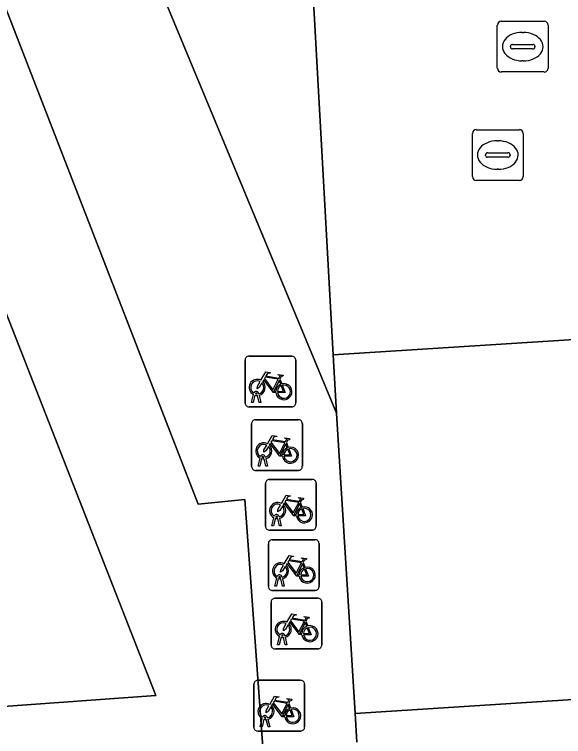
# Model space of a CAD drawing. Extents: x 159680 to 160786, y 387323 to 388340.
# Drawn here: x 160241.89 to 160252.72, y 387755.54 to 387769.78 of the extents above; entities that cross this region are included whole.
import ezdxf

# ---------------------------------------------------------------- set-up
doc = ezdxf.new("R2010")
doc.units = 0
for name, color, linetype in [('IMGEO_Brandkraan', 7, 'Continuous'), ('IMGEO_Fietsenrek', 7, 'Continuous'), ('IMGEO_Groenvoorziening', 7, 'Continuous'), ('IMGEO_Kolk', 7, 'Continuous'), ('IMGEO_Pand', 7, 'Continuous'), ('IMGEO_Voetpad_open', 7, 'Continuous')]:
    doc.layers.add(name, color=color, linetype=linetype)

msp = doc.modelspace()

# ---------------------------------------------------------------- linework, layer by layer
at = {"layer": 'IMGEO_Brandkraan'}
for p, q in [((160251, 387767.506), (160251.852, 387767.506)), ((160250.925, 387766.58), (160250.925, 387767.432)), ((160251.926, 387767.432), (160251.926, 387766.58)), ((160251.413, 387767.286), (160251.438, 387767.286)), ((160251.184, 387767), (160251.184, 387767.012)), ((160251.622, 387766.963), (160251.224, 387766.963)), ((160251.227, 387767.049), (160251.625, 387767.049)), ((160251.668, 387767.012), (160251.668, 387767)), ((160251.436, 387766.726), (160251.411, 387766.726)), ((160251.852, 387766.506), (160251, 387766.506))]:
    msp.add_line(p, q, dxfattribs=at)
for points in [[(160251, 387767.506), (160251.852, 387767.506)], [(160250.925, 387766.58), (160250.925, 387767.432)], [(160251.926, 387767.432), (160251.926, 387766.58)], [(160251.852, 387766.506), (160251, 387766.506)]]:
    msp.add_lwpolyline(points, dxfattribs=at)
for centre, radius, start, end in [((160251.002, 387767.43), 0.0765, 91.552, 178.448), ((160251.002, 387767.43), 0.0765, 91.552, 178.448), ((160251.85, 387767.43), 0.0765, 1.552, 88.448), ((160251.85, 387767.43), 0.0765, 1.552, 88.448), ((160251.224, 387767.009), 0.0403, 85.8775, 175.7526), ((160251.221, 387766.999), 0.0366, 178.938, 274.7102), ((160251.625, 387767.006), 0.043, 264.8664, 352.4533), ((160251.629, 387767.011), 0.0386, 1.7309, 96.639), ((160251.002, 387766.582), 0.0765, 181.552, 268.448), ((160251.002, 387766.582), 0.0765, 181.552, 268.448), ((160251.85, 387766.582), 0.0765, 271.552, 358.448), ((160251.85, 387766.582), 0.0765, 271.552, 358.448)]:
    msp.add_arc(centre, radius, start, end, dxfattribs=at)
for centre, major_axis, ratio, start_param, end_param in [((160251.412, 387767.006), (-0.387, 0.002), 0.722429, 4.712389, 7.853982), ((160251.437, 387767.006), (-0.39, 0.002), 0.717154, 1.570796, 4.712389)]:
    msp.add_ellipse(centre, major_axis=major_axis, ratio=ratio, start_param=start_param, end_param=end_param, dxfattribs=at)
at = {"layer": 'IMGEO_Fietsenrek'}
for p, q in [((160246.441, 387762.116), (160246.441, 387762.957)), ((160246.441, 387762.957), (160246.441, 387762.116)), ((160246.516, 387763.041), (160247.357, 387763.041)), ((160247.357, 387763.041), (160246.516, 387763.041)), ((160247.441, 387762.966), (160247.441, 387762.125)), ((160247.441, 387762.125), (160247.441, 387762.966)), ((160247.128, 387762.59), (160247.164, 387762.495)), ((160246.568, 387762.125), (160246.607, 387762.285)), ((160246.637, 387762.273), (160246.602, 387762.125)), ((160246.679, 387762.297), (160246.678, 387762.301)), ((160246.72, 387762.125), (160246.686, 387762.267)), ((160246.71, 387762.308), (160246.711, 387762.301)), ((160246.718, 387762.271), (160246.753, 387762.125)), ((160246.602, 387762.125), (160246.568, 387762.125)), ((160246.753, 387762.125), (160246.72, 387762.125)), ((160247.366, 387762.041), (160246.525, 387762.041)), ((160246.525, 387762.041), (160247.366, 387762.041)), ((160246.646, 387761.789), (160247.487, 387761.789)), ((160247.487, 387761.789), (160246.646, 387761.789)), ((160246.571, 387760.864), (160246.571, 387761.705)), ((160246.571, 387761.705), (160246.571, 387760.864)), ((160247.571, 387761.714), (160247.571, 387760.873)), ((160247.571, 387760.873), (160247.571, 387761.714)), ((160247.258, 387761.338), (160247.294, 387761.243)), ((160246.698, 387760.873), (160246.737, 387761.033)), ((160246.767, 387761.021), (160246.732, 387760.873)), ((160246.809, 387761.045), (160246.808, 387761.049)), ((160246.85, 387760.873), (160246.816, 387761.015)), ((160246.84, 387761.056), (160246.841, 387761.049)), ((160246.848, 387761.019), (160246.883, 387760.873)), ((160246.732, 387760.873), (160246.698, 387760.873)), ((160246.883, 387760.873), (160246.85, 387760.873)), ((160247.496, 387760.789), (160246.655, 387760.789)), ((160246.655, 387760.789), (160247.496, 387760.789)), ((160246.844, 387759.688), (160246.844, 387760.529)), ((160246.844, 387760.529), (160246.844, 387759.688)), ((160246.919, 387760.613), (160247.76, 387760.613)), ((160247.76, 387760.613), (160246.919, 387760.613)), ((160247.844, 387760.538), (160247.844, 387759.697)), ((160247.844, 387759.697), (160247.844, 387760.538)), ((160247.531, 387760.162), (160247.567, 387760.067)), ((160246.971, 387759.697), (160247.01, 387759.857)), ((160247.04, 387759.845), (160247.005, 387759.697)), ((160247.082, 387759.869), (160247.081, 387759.873)), ((160247.123, 387759.697), (160247.089, 387759.839)), ((160247.113, 387759.88), (160247.114, 387759.873)), ((160247.121, 387759.843), (160247.156, 387759.697)), ((160247.005, 387759.697), (160246.971, 387759.697)), ((160247.156, 387759.697), (160247.123, 387759.697)), ((160247.769, 387759.613), (160246.928, 387759.613)), ((160246.928, 387759.613), (160247.769, 387759.613)), ((160246.976, 387759.424), (160247.817, 387759.424)), ((160247.817, 387759.424), (160246.976, 387759.424)), ((160246.901, 387758.499), (160246.901, 387759.34)), ((160246.901, 387759.34), (160246.901, 387758.499)), ((160247.901, 387759.349), (160247.901, 387758.508)), ((160247.901, 387758.508), (160247.901, 387759.349)), ((160247.588, 387758.973), (160247.624, 387758.878)), ((160247.028, 387758.508), (160247.067, 387758.668)), ((160247.097, 387758.656), (160247.062, 387758.508)), ((160247.139, 387758.68), (160247.138, 387758.684)), ((160247.17, 387758.691), (160247.171, 387758.684)), ((160247.18, 387758.508), (160247.146, 387758.65)), ((160247.178, 387758.654), (160247.213, 387758.508)), ((160247.826, 387758.424), (160246.985, 387758.424)), ((160246.985, 387758.424), (160247.826, 387758.424)), ((160247.062, 387758.508), (160247.028, 387758.508)), ((160247.213, 387758.508), (160247.18, 387758.508)), ((160247.03, 387758.27), (160247.871, 387758.27)), ((160247.871, 387758.27), (160247.03, 387758.27)), ((160246.955, 387757.345), (160246.955, 387758.186)), ((160246.955, 387758.186), (160246.955, 387757.345)), ((160247.955, 387758.195), (160247.955, 387757.354)), ((160247.955, 387757.354), (160247.955, 387758.195)), ((160247.642, 387757.819), (160247.678, 387757.724)), ((160247.193, 387757.526), (160247.192, 387757.53)), ((160247.224, 387757.537), (160247.225, 387757.53)), ((160247.082, 387757.354), (160247.121, 387757.514)), ((160247.151, 387757.502), (160247.116, 387757.354)), ((160247.234, 387757.354), (160247.2, 387757.496)), ((160247.232, 387757.5), (160247.267, 387757.354)), ((160247.88, 387757.27), (160247.039, 387757.27)), ((160247.039, 387757.27), (160247.88, 387757.27)), ((160247.116, 387757.354), (160247.082, 387757.354)), ((160247.267, 387757.354), (160247.234, 387757.354)), ((160246.615, 387755.727), (160246.615, 387756.568)), ((160246.615, 387756.568), (160246.615, 387755.727)), ((160246.69, 387756.652), (160247.531, 387756.652)), ((160247.531, 387756.652), (160246.69, 387756.652)), ((160247.615, 387756.577), (160247.615, 387755.736)), ((160247.615, 387755.736), (160247.615, 387756.577)), ((160247.302, 387756.201), (160247.338, 387756.106)), ((160246.742, 387755.736), (160246.781, 387755.896)), ((160246.811, 387755.884), (160246.776, 387755.736)), ((160246.853, 387755.908), (160246.852, 387755.912)), ((160246.894, 387755.736), (160246.86, 387755.878)), ((160246.884, 387755.919), (160246.885, 387755.912)), ((160246.892, 387755.882), (160246.927, 387755.736)), ((160246.776, 387755.736), (160246.742, 387755.736)), ((160246.927, 387755.736), (160246.894, 387755.736)), ((160247.54, 387755.652), (160246.699, 387755.652)), ((160246.699, 387755.652), (160247.54, 387755.652))]:
    msp.add_line(p, q, dxfattribs=at)
for points in [[(160246.754, 387762.567), (160246.849, 387762.731), (160246.935, 387762.717), (160246.937, 387762.708), (160246.881, 387762.697), (160246.854, 387762.652), (160247.11, 387762.611)], [(160247.11, 387762.611), (160247.135, 387762.66), (160247.129, 387762.664), (160247.106, 387762.668), (160247.094, 387762.675), (160247.093, 387762.678), (160247.095, 387762.683), (160247.19, 387762.668), (160247.192, 387762.658), (160247.182, 387762.645), (160247.17, 387762.639), (160247.156, 387762.645), (160247.128, 387762.59)], [(160246.775, 387762.515), (160246.723, 387762.425), (160246.683, 387762.4), (160246.684, 387762.447), (160246.739, 387762.541)], [(160247.05, 387762.323), (160247, 387762.323), (160246.809, 387762.574), (160246.79, 387762.542)], [(160247.097, 387762.586), (160246.84, 387762.627), (160246.823, 387762.598), (160246.99, 387762.378), (160247.097, 387762.586)], [(160247.145, 387762.488), (160247.115, 387762.565), (160247.006, 387762.347), (160247.049, 387762.347)], [(160247.079, 387762.347), (160247.199, 387762.346), (160247.155, 387762.46)], [(160247.175, 387762.467), (160247.23, 387762.322), (160247.08, 387762.322)], [(160246.884, 387761.315), (160246.979, 387761.479), (160247.065, 387761.465), (160247.067, 387761.456), (160247.011, 387761.445), (160246.984, 387761.4), (160247.24, 387761.359)], [(160247.227, 387761.334), (160246.97, 387761.375), (160246.953, 387761.346), (160247.12, 387761.126), (160247.227, 387761.334)], [(160247.24, 387761.359), (160247.265, 387761.408), (160247.259, 387761.412), (160247.236, 387761.416), (160247.224, 387761.423), (160247.223, 387761.426), (160247.225, 387761.431), (160247.32, 387761.416), (160247.322, 387761.406), (160247.312, 387761.393), (160247.3, 387761.387), (160247.286, 387761.393), (160247.258, 387761.338)], [(160246.905, 387761.263), (160246.853, 387761.173), (160246.813, 387761.148), (160246.814, 387761.195), (160246.869, 387761.289)], [(160247.18, 387761.071), (160247.13, 387761.071), (160246.939, 387761.322), (160246.92, 387761.29)], [(160247.275, 387761.236), (160247.245, 387761.313), (160247.136, 387761.095), (160247.179, 387761.095)], [(160247.209, 387761.095), (160247.329, 387761.094), (160247.285, 387761.208)], [(160247.305, 387761.215), (160247.36, 387761.07), (160247.21, 387761.07)], [(160247.157, 387760.139), (160247.252, 387760.303), (160247.338, 387760.289), (160247.34, 387760.28), (160247.284, 387760.269), (160247.257, 387760.224), (160247.513, 387760.183)], [(160247.513, 387760.183), (160247.538, 387760.232), (160247.532, 387760.236), (160247.509, 387760.24), (160247.497, 387760.247), (160247.496, 387760.25), (160247.498, 387760.255), (160247.593, 387760.24), (160247.595, 387760.23), (160247.585, 387760.217), (160247.573, 387760.211), (160247.559, 387760.217), (160247.531, 387760.162)], [(160247.178, 387760.087), (160247.126, 387759.997), (160247.086, 387759.972), (160247.087, 387760.019), (160247.142, 387760.113)], [(160247.453, 387759.895), (160247.403, 387759.895), (160247.212, 387760.146), (160247.193, 387760.114)], [(160247.5, 387760.158), (160247.243, 387760.199), (160247.226, 387760.17), (160247.393, 387759.95), (160247.5, 387760.158)], [(160247.548, 387760.06), (160247.518, 387760.137), (160247.409, 387759.919), (160247.452, 387759.919)], [(160247.482, 387759.919), (160247.602, 387759.918), (160247.558, 387760.032)], [(160247.578, 387760.039), (160247.633, 387759.894), (160247.483, 387759.894)], [(160247.214, 387758.95), (160247.309, 387759.114), (160247.395, 387759.1), (160247.397, 387759.091), (160247.341, 387759.08), (160247.314, 387759.035), (160247.57, 387758.994)], [(160247.51, 387758.706), (160247.46, 387758.706), (160247.269, 387758.957), (160247.25, 387758.925)], [(160247.557, 387758.969), (160247.3, 387759.01), (160247.283, 387758.981), (160247.45, 387758.761), (160247.557, 387758.969)], [(160247.605, 387758.871), (160247.575, 387758.948), (160247.466, 387758.73), (160247.509, 387758.73)], [(160247.57, 387758.994), (160247.595, 387759.043), (160247.589, 387759.047), (160247.566, 387759.051), (160247.554, 387759.058), (160247.553, 387759.061), (160247.555, 387759.066), (160247.65, 387759.051), (160247.652, 387759.041), (160247.642, 387759.028), (160247.63, 387759.022), (160247.616, 387759.028), (160247.588, 387758.973)], [(160247.235, 387758.898), (160247.183, 387758.808), (160247.143, 387758.783), (160247.144, 387758.83), (160247.199, 387758.924)], [(160247.539, 387758.73), (160247.659, 387758.729), (160247.615, 387758.843)], [(160247.635, 387758.85), (160247.69, 387758.705), (160247.54, 387758.705)], [(160247.268, 387757.796), (160247.363, 387757.96), (160247.449, 387757.946), (160247.451, 387757.937), (160247.395, 387757.926), (160247.368, 387757.881), (160247.624, 387757.84)], [(160247.564, 387757.552), (160247.514, 387757.552), (160247.323, 387757.803), (160247.304, 387757.771)], [(160247.611, 387757.815), (160247.354, 387757.856), (160247.337, 387757.827), (160247.504, 387757.607), (160247.611, 387757.815)], [(160247.624, 387757.84), (160247.649, 387757.889), (160247.643, 387757.893), (160247.62, 387757.897), (160247.608, 387757.904), (160247.607, 387757.907), (160247.609, 387757.912), (160247.704, 387757.897), (160247.706, 387757.887), (160247.696, 387757.874), (160247.684, 387757.868), (160247.67, 387757.874), (160247.642, 387757.819)], [(160247.289, 387757.744), (160247.237, 387757.654), (160247.197, 387757.629), (160247.198, 387757.676), (160247.253, 387757.77)], [(160247.659, 387757.717), (160247.629, 387757.794), (160247.52, 387757.576), (160247.563, 387757.576)], [(160247.593, 387757.576), (160247.713, 387757.575), (160247.669, 387757.689)], [(160247.689, 387757.696), (160247.744, 387757.551), (160247.594, 387757.551)], [(160246.928, 387756.178), (160247.023, 387756.342), (160247.109, 387756.328), (160247.111, 387756.319), (160247.055, 387756.308), (160247.028, 387756.263), (160247.284, 387756.222)], [(160247.271, 387756.197), (160247.014, 387756.238), (160246.997, 387756.209), (160247.164, 387755.989), (160247.271, 387756.197)], [(160247.284, 387756.222), (160247.309, 387756.271), (160247.303, 387756.275), (160247.28, 387756.279), (160247.268, 387756.286), (160247.267, 387756.289), (160247.269, 387756.294), (160247.364, 387756.279), (160247.366, 387756.269), (160247.356, 387756.256), (160247.344, 387756.25), (160247.33, 387756.256), (160247.302, 387756.201)], [(160246.949, 387756.126), (160246.897, 387756.036), (160246.857, 387756.011), (160246.858, 387756.058), (160246.913, 387756.152)], [(160247.224, 387755.934), (160247.174, 387755.934), (160246.983, 387756.185), (160246.964, 387756.153)], [(160247.319, 387756.099), (160247.289, 387756.176), (160247.18, 387755.958), (160247.223, 387755.958)], [(160247.253, 387755.958), (160247.373, 387755.957), (160247.329, 387756.071)], [(160247.349, 387756.078), (160247.404, 387755.933), (160247.254, 387755.933)]]:
    msp.add_lwpolyline(points, dxfattribs=at)
for centre, radius, start, end in [((160246.519, 387762.963), 0.0779, 92.4484, 184.2845), ((160246.519, 387762.963), 0.0779, 92.4484, 184.2845), ((160247.363, 387762.963), 0.0779, 2.4484, 94.2845), ((160247.363, 387762.963), 0.0779, 2.4484, 94.2845), ((160246.681, 387762.426), 0.159, 62.6766, 242.1369), ((160246.681, 387762.426), 0.129, 63.3192, 238.903), ((160246.681, 387762.426), 0.129, 283.6043, 43.4302), ((160246.681, 387762.426), 0.159, 283.5766, 46.6042), ((160247.208, 387762.342), 0.159, 187.0065, 105.7708), ((160247.208, 387762.342), 0.159, 113.3408, 178.3217), ((160247.208, 387762.342), 0.129, 113.923, 177.9556), ((160247.208, 387762.342), 0.129, 188.6715, 104.5883), ((160246.661, 387762.297), 0.0499, 12.8025, 158.6934), ((160246.681, 387762.426), 0.159, 253.9967, 271.7867), ((160246.661, 387762.297), 0.0174, 12.8025, 163.4502), ((160246.681, 387762.426), 0.129, 253.415, 269.0204), ((160246.519, 387762.119), 0.0779, 182.4484, 274.2845), ((160246.519, 387762.119), 0.0779, 182.4484, 274.2845), ((160247.363, 387762.119), 0.0779, 272.4484, 4.2845), ((160247.363, 387762.119), 0.0779, 272.4484, 4.2845), ((160246.649, 387761.711), 0.0779, 92.4484, 184.2845), ((160246.649, 387761.711), 0.0779, 92.4484, 184.2845), ((160247.493, 387761.711), 0.0779, 2.4484, 94.2845), ((160247.493, 387761.711), 0.0779, 2.4484, 94.2845), ((160246.811, 387761.174), 0.159, 62.6766, 242.1369), ((160246.811, 387761.174), 0.129, 63.3192, 238.903), ((160246.811, 387761.174), 0.129, 283.6043, 43.4302), ((160246.811, 387761.174), 0.159, 283.5766, 46.6042), ((160247.338, 387761.09), 0.159, 113.3408, 178.3217), ((160247.338, 387761.09), 0.159, 187.0065, 105.7708), ((160247.338, 387761.09), 0.129, 188.6715, 104.5883), ((160246.791, 387761.045), 0.0499, 12.8025, 158.6934), ((160247.338, 387761.09), 0.129, 113.923, 177.9556), ((160246.811, 387761.174), 0.159, 253.9967, 271.7867), ((160246.791, 387761.045), 0.0174, 12.8025, 163.4502), ((160246.811, 387761.174), 0.129, 253.415, 269.0204), ((160246.649, 387760.867), 0.0779, 182.4484, 274.2845), ((160246.649, 387760.867), 0.0779, 182.4484, 274.2845), ((160247.493, 387760.867), 0.0779, 272.4484, 4.2845), ((160247.493, 387760.867), 0.0779, 272.4484, 4.2845), ((160246.922, 387760.535), 0.0779, 92.4484, 184.2845), ((160246.922, 387760.535), 0.0779, 92.4484, 184.2845), ((160247.766, 387760.535), 0.0779, 2.4484, 94.2845), ((160247.766, 387760.535), 0.0779, 2.4484, 94.2845), ((160247.084, 387759.998), 0.159, 62.6766, 242.1369), ((160247.084, 387759.998), 0.129, 63.3192, 238.903), ((160247.084, 387759.998), 0.129, 283.6043, 43.4302), ((160247.084, 387759.998), 0.159, 283.5766, 46.6042), ((160247.611, 387759.914), 0.159, 113.3408, 178.3217), ((160247.611, 387759.914), 0.159, 187.0065, 105.7708), ((160247.611, 387759.914), 0.129, 113.923, 177.9556), ((160247.611, 387759.914), 0.129, 188.6715, 104.5883), ((160247.064, 387759.869), 0.0499, 12.8025, 158.6934), ((160247.084, 387759.998), 0.159, 253.9967, 271.7867), ((160247.064, 387759.869), 0.0174, 12.8025, 163.4502), ((160247.084, 387759.998), 0.129, 253.415, 269.0204), ((160246.922, 387759.691), 0.0779, 182.4484, 274.2845), ((160246.922, 387759.691), 0.0779, 182.4484, 274.2845), ((160247.766, 387759.691), 0.0779, 272.4484, 4.2845), ((160247.766, 387759.691), 0.0779, 272.4484, 4.2845), ((160246.979, 387759.346), 0.0779, 92.4484, 184.2845), ((160246.979, 387759.346), 0.0779, 92.4484, 184.2845), ((160247.823, 387759.346), 0.0779, 2.4484, 94.2845), ((160247.823, 387759.346), 0.0779, 2.4484, 94.2845), ((160247.141, 387758.809), 0.159, 62.6766, 242.1369), ((160247.141, 387758.809), 0.129, 63.3192, 238.903), ((160247.141, 387758.809), 0.129, 283.6043, 43.4302), ((160247.141, 387758.809), 0.159, 283.5766, 46.6042), ((160247.668, 387758.725), 0.159, 113.3408, 178.3217), ((160247.668, 387758.725), 0.159, 187.0065, 105.7708), ((160247.668, 387758.725), 0.129, 113.923, 177.9556), ((160247.668, 387758.725), 0.129, 188.6715, 104.5883), ((160247.121, 387758.68), 0.0499, 12.8025, 158.6934), ((160247.141, 387758.809), 0.159, 253.9967, 271.7867), ((160247.121, 387758.68), 0.0174, 12.8025, 163.4502), ((160247.141, 387758.809), 0.129, 253.415, 269.0204), ((160246.979, 387758.502), 0.0779, 182.4484, 274.2845), ((160246.979, 387758.502), 0.0779, 182.4484, 274.2845), ((160247.823, 387758.502), 0.0779, 272.4484, 4.2845), ((160247.823, 387758.502), 0.0779, 272.4484, 4.2845), ((160247.033, 387758.192), 0.0779, 92.4484, 184.2845), ((160247.033, 387758.192), 0.0779, 92.4484, 184.2845), ((160247.877, 387758.192), 0.0779, 2.4484, 94.2845), ((160247.877, 387758.192), 0.0779, 2.4484, 94.2845), ((160247.195, 387757.655), 0.159, 62.6766, 242.1369), ((160247.195, 387757.655), 0.129, 63.3192, 238.903), ((160247.195, 387757.655), 0.129, 283.6043, 43.4302), ((160247.195, 387757.655), 0.159, 283.5766, 46.6042), ((160247.722, 387757.571), 0.159, 113.3408, 178.3217), ((160247.722, 387757.571), 0.159, 187.0065, 105.7708), ((160247.722, 387757.571), 0.129, 113.923, 177.9556), ((160247.722, 387757.571), 0.129, 188.6715, 104.5883), ((160247.175, 387757.526), 0.0499, 12.8025, 158.6934), ((160247.175, 387757.526), 0.0174, 12.8025, 163.4502), ((160247.195, 387757.655), 0.129, 253.415, 269.0204), ((160247.195, 387757.655), 0.159, 253.9967, 271.7867), ((160247.033, 387757.348), 0.0779, 182.4484, 274.2845), ((160247.033, 387757.348), 0.0779, 182.4484, 274.2845), ((160247.877, 387757.348), 0.0779, 272.4484, 4.2845), ((160247.877, 387757.348), 0.0779, 272.4484, 4.2845), ((160246.693, 387756.574), 0.0779, 92.4484, 184.2845), ((160246.693, 387756.574), 0.0779, 92.4484, 184.2845), ((160247.537, 387756.574), 0.0779, 2.4484, 94.2845), ((160247.537, 387756.574), 0.0779, 2.4484, 94.2845), ((160246.855, 387756.037), 0.159, 62.6766, 242.1369), ((160246.855, 387756.037), 0.129, 63.3192, 238.903), ((160246.855, 387756.037), 0.129, 283.6043, 43.4302), ((160246.855, 387756.037), 0.159, 283.5766, 46.6042), ((160247.382, 387755.953), 0.159, 113.3408, 178.3217), ((160247.382, 387755.953), 0.159, 187.0065, 105.7708), ((160246.835, 387755.908), 0.0499, 12.8025, 158.6934), ((160247.382, 387755.953), 0.129, 113.923, 177.9556), ((160247.382, 387755.953), 0.129, 188.6715, 104.5883), ((160246.855, 387756.037), 0.159, 253.9967, 271.7867), ((160246.835, 387755.908), 0.0174, 12.8025, 163.4502), ((160246.855, 387756.037), 0.129, 253.415, 269.0204), ((160246.693, 387755.73), 0.0779, 182.4484, 274.2845), ((160246.693, 387755.73), 0.0779, 182.4484, 274.2845), ((160247.537, 387755.73), 0.0779, 272.4484, 4.2845), ((160247.537, 387755.73), 0.0779, 272.4484, 4.2845)]:
    msp.add_arc(centre, radius, start, end, dxfattribs=at)
at = {"layer": 'IMGEO_Groenvoorziening'}
msp.add_lwpolyline([(160241.577, 387756.129), (160244.685, 387756.35), (160240.148, 387767.918), (160237.068, 387767.712)], close=True, dxfattribs=at)
at = {"layer": 'IMGEO_Kolk'}
for p, q in [((160251.491, 387769.643), (160252.343, 387769.643)), ((160251.416, 387768.717), (160251.416, 387769.569)), ((160252.417, 387769.569), (160252.417, 387768.717)), ((160251.904, 387769.423), (160251.929, 387769.423)), ((160251.675, 387769.137), (160251.675, 387769.149)), ((160252.113, 387769.1), (160251.715, 387769.1)), ((160251.718, 387769.186), (160252.116, 387769.186)), ((160252.159, 387769.149), (160252.159, 387769.137)), ((160251.927, 387768.863), (160251.902, 387768.863)), ((160252.343, 387768.643), (160251.491, 387768.643))]:
    msp.add_line(p, q, dxfattribs=at)
for points in [[(160251.491, 387769.643), (160252.343, 387769.643)], [(160251.416, 387768.717), (160251.416, 387769.569)], [(160252.417, 387769.569), (160252.417, 387768.717)], [(160252.343, 387768.643), (160251.491, 387768.643)]]:
    msp.add_lwpolyline(points, dxfattribs=at)
for centre, radius, start, end in [((160251.493, 387769.567), 0.0765, 91.552, 178.448), ((160251.493, 387769.567), 0.0765, 91.552, 178.448), ((160252.341, 387769.567), 0.0765, 1.552, 88.448), ((160252.341, 387769.567), 0.0765, 1.552, 88.448), ((160251.715, 387769.146), 0.0403, 85.8775, 175.7526), ((160251.712, 387769.136), 0.0366, 178.938, 274.7102), ((160252.116, 387769.143), 0.043, 264.8664, 352.4533), ((160252.12, 387769.148), 0.0386, 1.7309, 96.639), ((160251.493, 387768.719), 0.0765, 181.552, 268.448), ((160251.493, 387768.719), 0.0765, 181.552, 268.448), ((160252.341, 387768.719), 0.0765, 271.552, 358.448), ((160252.341, 387768.719), 0.0765, 271.552, 358.448)]:
    msp.add_arc(centre, radius, start, end, dxfattribs=at)
for centre, major_axis, ratio, start_param, end_param in [((160251.903, 387769.143), (-0.387, 0.002), 0.722429, 4.712389, 7.853982), ((160251.928, 387769.143), (-0.39, 0.002), 0.717154, 1.570796, 4.712389)]:
    msp.add_ellipse(centre, major_axis=major_axis, ratio=ratio, start_param=start_param, end_param=end_param, dxfattribs=at)
at = {"layer": 'IMGEO_Pand'}
msp.add_lwpolyline([(160248.612, 387755.995), (160267.045, 387757.179), (160266.593, 387764.239), (160248.176, 387763.068), (160248.247, 387761.919)], close=True, dxfattribs=at)
msp.add_lwpolyline([(160253.589, 387733.768), (160276.691, 387735.258), (160280.662, 387735.514), (160306.345, 387737.171), (160306.755, 387737.197), (160306.743, 387737.371), (160305.552, 387755.65), (160305.293, 387759.637), (160267.045, 387757.179), (160248.612, 387755.995), (160248.646, 387755.434)], dxfattribs=at)
at = {"layer": 'IMGEO_Voetpad_open'}
for points in [[(160231.248, 387822.058), (160224.129, 387819.169), (160222.756, 387818.637), (160225.776, 387811.021), (160230.098, 387799.849), (160245.516, 387760.123), (160246.437, 387760.219), (160247.124, 387750.809), (160247.822, 387746.475), (160244.549, 387746.26), (160246.028, 387742.484), (160249.453, 387733.757), (160244.282, 387731.67)], [(160248.646, 387755.434), (160248.612, 387755.995), (160248.247, 387761.919), (160244.833, 387770.13), (160244.817, 387770.344), (160244.591, 387772.294), (160243.607, 387772.225), (160242.062, 387795.099), (160243.165, 387795.102), (160242.978, 387797.27), (160245.383, 387805.999)], [(160264.435, 387805.656), (160262.485, 387805.527), (160260.493, 387805.395), (160258.676, 387805.274), (160245.468, 387804.459), (160245.763, 387799.965), (160247.757, 387800.059), (160247.747, 387800.278), (160247.912, 387800.285), (160248.061, 387797.847), (160247.861, 387797.838), (160247.851, 387798.063), (160245.892, 387797.991), (160246.07, 387795.277), (160261.302, 387796.194), (160263.437, 387796.33), (160264.71, 387773.624), (160262.759, 387773.498), (160247.654, 387772.521), (160248.176, 387763.068), (160266.593, 387764.239), (160267.045, 387757.179), (160305.293, 387759.637)], [(160235.109, 387770.62), (160236.268, 387767.658), (160237.068, 387767.712), (160240.148, 387767.918), (160244.685, 387756.35), (160241.577, 387756.129), (160240.711, 387756.068), (160240.97, 387755.402), (160244.549, 387746.26), (160247.822, 387746.475), (160247.124, 387750.809), (160246.437, 387760.219), (160245.516, 387760.123), (160230.098, 387799.849)]]:
    msp.add_lwpolyline(points, dxfattribs=at)
msp.add_lwpolyline([(160248.176, 387763.068), (160247.654, 387772.521), (160247.519, 387772.512), (160244.591, 387772.294), (160244.817, 387770.344), (160247.667, 387770.546), (160247.683, 387770.332), (160244.833, 387770.13), (160248.247, 387761.919)], close=True, dxfattribs=at)

doc.saveas('drawing.dxf')
